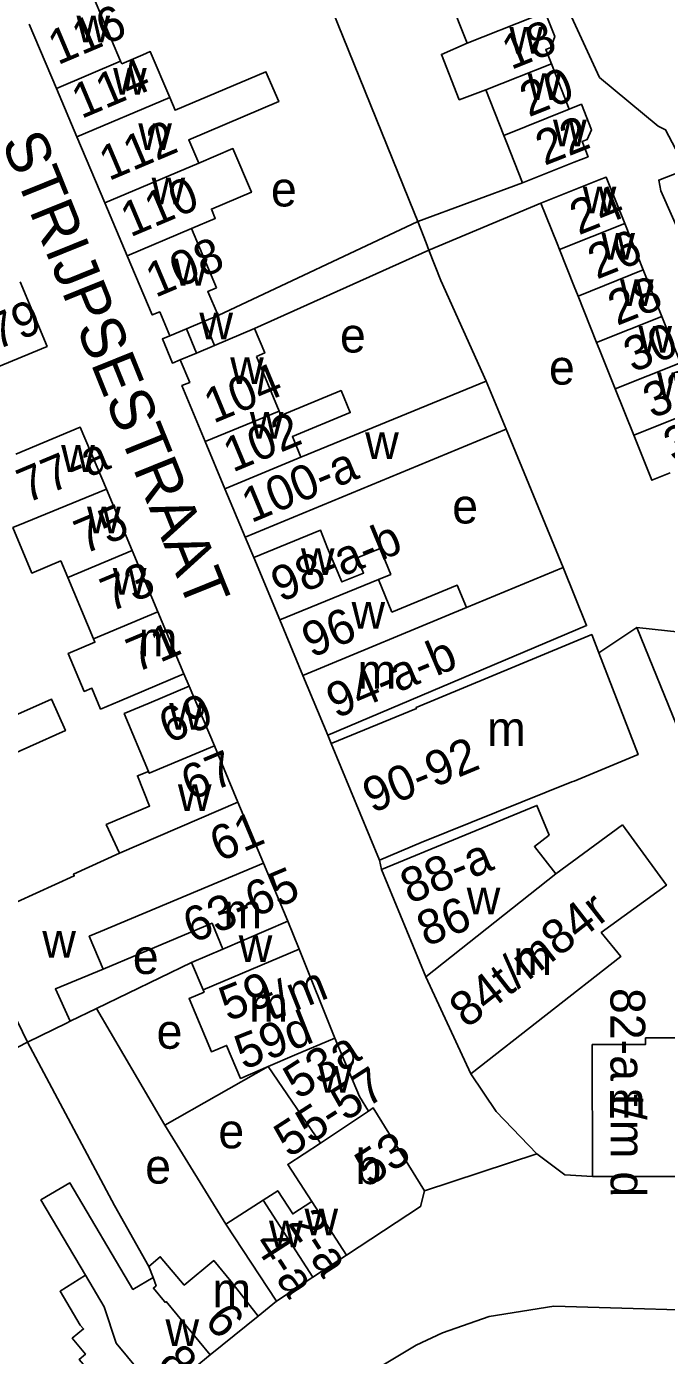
# Model space of a CAD drawing. Extents: x 159261 to 160849, y 382514 to 384534.
# Drawn here: x 159934.1 to 160007.7, y 383277.5 to 383430.4 of the extents above; entities that cross this region are included whole.
import ezdxf

# ---------------------------------------------------------------- set-up
doc = ezdxf.new("R2010")
doc.units = 0
for name, color, linetype in [('BLT_Basislijn', 7, 'Continuous'), ('BLT_Bebouwing', 7, 'Continuous'), ('BLT_Centroide', 7, 'Continuous'), ('BLT_Huisnummer', 7, 'Continuous'), ('BLT_Huisnummer_ tussenligend', 7, 'Continuous'), ('BLT_Huisnummer_reeks', 7, 'Continuous'), ('BLT_Onderdoorgang_en_onderverdeling', 7, 'Continuous'), ('BLT_Onderverdeling_panden', 7, 'Continuous'), ('BLT_Straatnaam', 7, 'Continuous'), ('BLT_Vlakafsluiter', 7, 'Continuous')]:
    doc.layers.add(name, color=color, linetype=linetype)

msp = doc.modelspace()

# ---------------------------------------------------------------- linework, layer by layer
at = {"layer": 'BLT_Basislijn'}
for p, q in [((159964.68, 383443.7), (159978.73, 383408.97)), ((159979.14, 383407.91), (159991.17, 383412.39)), ((159980.42, 383404.61), (159993.31, 383410.03)), ((159979.14, 383407.91), (159978.73, 383408.97)), ((159979.14, 383407.91), (159956.17, 383397.12)), ((159960.35, 383395.61), (159980.42, 383404.61)), ((159980.42, 383404.61), (159981.78, 383401.13)), ((159986.99, 383389.56), (159981.78, 383401.13)), ((159959.29, 383371.61), (159960.27, 383369.27)), ((160004.33, 383361.2), (159999.96, 383358.31)), ((159952.85, 383354.45), (159952.24, 383355.86)), ((159969.17, 383347.88), (159968.78, 383348.82)), ((159974.96, 383333.37), (159974.74, 383334.43)), ((159953.11, 383322.68), (159942.2, 383317.36)), ((159942.2, 383317.36), (159939.15, 383315.91)), ((159950.04, 383303.94), (159942.2, 383317.36)), ((159950.04, 383303.94), (159961.93, 383310.71)), ((159957.06, 383292.54), (159950.04, 383303.94)), ((159960.77, 383281.98), (159962.89, 383283.68))]:
    msp.add_line(p, q, dxfattribs=at)
for points in [[(160008.79, 383416.3), (160007.65, 383418.48), (160006.78, 383418.91), (160000.03, 383424.5), (159992.9, 383440.01), (159991.46, 383445.07), (159991.46, 383449.46), (159991.95, 383453.84), (159992.99, 383456.67), (159999.56, 383479.96), (159998.56, 383480.21)], [(160016.36, 383390.59), (160007.09, 383411.45), (160006.86, 383412.69), (160009.33, 383413.65)], [(159980.42, 383404.61), (159980.09, 383405.47), (159979.14, 383407.91)], [(159950.62, 383394.78), (159949.77, 383394.42), (159950.92, 383391.63), (159951.79, 383391.99)], [(159995.88, 383368.12), (159989.3, 383384.02)], [(160034.06, 383342.99), (160031.68, 383347.71), (160017.86, 383342.49), (160016.43, 383342.19), (160012.99, 383347.59), (160010.79, 383346.41), (160009.37, 383348.87), (160004.33, 383361.2)], [(160036.14, 383355.92), (160035.88, 383356.32), (160026.24, 383358.83), (160004.33, 383361.2)], [(159927.67, 383310.12), (159934.24, 383313.5)], [(159934.24, 383313.5), (159944.27, 383294.72), (159948.22, 383287.7)], [(159985.23, 383309.87), (159988.17, 383305.53), (159992.84, 383300.64)], [(159992.84, 383300.64), (159996.04, 383298.24), (159999.24, 383298.05)], [(160021.41, 383277.29), (160018.22, 383282.44), (159994.78, 383283.13), (159987.36, 383281.93), (159981.98, 383280.04), (159978.94, 383278.62), (159973.6, 383275.4), (159967.95, 383270.52)]]:
    msp.add_lwpolyline(points, dxfattribs=at)
at = {"layer": 'BLT_Bebouwing'}
for p, q in [((159944.95, 383426.37), (159941.82, 383433.77)), ((159984.83, 383428.44), (159982.72, 383433.78)), ((159937.58, 383423.24), (159934.45, 383430.65)), ((159945.08, 383426.08), (159944.95, 383426.37)), ((159994.51, 383426.08), (159996.57, 383420.86)), ((159939.93, 383417.67), (159937.58, 383423.24)), ((159989.03, 383417.81), (159986.95, 383423.09)), ((159943.14, 383410.08), (159939.93, 383417.67)), ((159945.72, 383403.99), (159943.14, 383410.08)), ((160005.08, 383402.35), (160002.95, 383407.69)), ((160007.21, 383397.01), (160005.08, 383402.35)), ((159997.58, 383399.35), (159999.71, 383394.01)), ((159956.17, 383397.12), (159954.59, 383396.45)), ((159955.76, 383393.67), (159954.59, 383396.45)), ((160009.35, 383391.68), (160007.21, 383397.01)), ((159952.52, 383395.57), (159950.62, 383394.78)), ((159952.52, 383395.57), (159953.68, 383392.79)), ((159960.35, 383395.61), (159955.76, 383393.67)), ((159999.71, 383394.01), (160000, 383393.29)), ((160001.85, 383388.67), (160000, 383393.29)), ((159953.68, 383392.79), (159951.79, 383391.99)), ((159986.99, 383389.56), (159965.69, 383380.82)), ((159989.3, 383384.02), (159986.99, 383389.56)), ((160003.98, 383383.34), (160001.85, 383388.67)), ((159954.69, 383382.6), (159956.96, 383377.17)), ((159933.96, 383373.3), (159943.32, 383377.11)), ((159946.28, 383370.06), (159943.32, 383377.11)), ((159956.96, 383377.17), (159959.29, 383371.61)), ((159949.24, 383363.01), (159946.28, 383370.06)), ((159963.26, 383362.08), (159960.27, 383369.27)), ((159938.88, 383366.95), (159941.84, 383359.9)), ((159952.24, 383355.86), (159949.24, 383363.01)), ((159965.92, 383355.69), (159963.26, 383362.08)), ((159968.78, 383348.82), (159965.92, 383355.69)), ((159955.74, 383347.58), (159952.85, 383354.45)), ((159958.44, 383341.13), (159955.74, 383347.58)), ((159974.74, 383334.43), (159969.17, 383347.88)), ((159961.39, 383334.09), (159958.44, 383341.13)), ((159964.19, 383327.42), (159961.39, 383334.09)), ((159934.24, 383313.5), (159927.53, 383327.31)), ((159964.19, 383327.42), (159965.48, 383324.19)), ((159956.73, 383324.2), (159953.11, 383322.68)), ((159965.48, 383324.19), (159969.58, 383313.95)), ((159953.11, 383322.68), (159954.44, 383319.52)), ((159985.23, 383309.87), (159980.08, 383321)), ((159967.95, 383301.87), (159961.93, 383310.71)), ((159999.24, 383298.05), (160009.91, 383298.05)), ((159957.06, 383292.54), (159961.34, 383295.31)), ((159957.06, 383292.54), (159962.89, 383283.68)), ((159970.95, 383288.97), (159967.08, 383286.44)), ((159967.08, 383286.44), (159962.89, 383283.68)), ((159960.77, 383281.98), (159955.25, 383277.53)), ((159955.25, 383277.53), (159949.46, 383272.79))]:
    msp.add_line(p, q, dxfattribs=at)
for points in [[(159992.39, 383431.42), (159993.83, 383431.88), (159994.89, 383429.2), (159994.46, 383427.93), (159993.87, 383427.7), (159994.51, 383426.08)], [(159986.95, 383423.09), (159983.91, 383421.94), (159981.86, 383427.15), (159984.83, 383428.44)], [(159950.6, 383422.19), (159948.37, 383427.47), (159947.53, 383427.11), (159945.08, 383426.08)], [(159953.94, 383414.65), (159952.8, 383417.34), (159963.14, 383421.72), (159961.68, 383425.16), (159951.22, 383420.73), (159950.6, 383422.19)], [(159996.57, 383420.86), (159997.96, 383421.42), (159999.12, 383418.49), (159998.64, 383417.38), (159998.04, 383417.14), (159998.73, 383415.38), (159997.14, 383414.75), (159991.17, 383412.39)], [(159991.17, 383412.39), (159989.34, 383417.05), (159989.03, 383417.81)], [(159953.1, 383407.12), (159955.85, 383408.28), (159955.4, 383409.35), (159960, 383411.29), (159957.88, 383416.31), (159953.94, 383414.65)], [(160002.95, 383407.69), (160000.81, 383413.03), (160000, 383412.71)], [(160000, 383412.71), (159997.14, 383411.57), (159993.31, 383410.03)], [(159993.31, 383410.03), (159995.16, 383405.39), (159995.44, 383404.69)], [(159955.98, 383400.29), (159953.1, 383407.12)], [(159950.62, 383394.78), (159949.45, 383397.53), (159948.6, 383397.17), (159945.72, 383403.99)], [(159995.44, 383404.69), (159997.14, 383400.44), (159997.58, 383399.35)], [(159933.41, 383400.99), (159936.49, 383393.56), (159925.8, 383389.13)], [(159955.98, 383400.29), (159954.97, 383399.87), (159956.17, 383397.12)], [(159960.57, 383392.41), (159961.54, 383392.81), (159960.35, 383395.61)], [(159951.79, 383391.99), (159952.91, 383389.41), (159952, 383389.04), (159954.69, 383382.6)], [(159963.18, 383386.12), (159960.57, 383392.41)], [(159963.18, 383386.12), (159963.39, 383385.6), (159970.32, 383388.47), (159971.37, 383385.93), (159964.71, 383383.17), (159965.69, 383380.82)], [(159943.32, 383377.11), (159940.32, 383384.26), (159932.92, 383381.16)], [(159959.29, 383371.61), (159989.3, 383384.02)], [(160008.19, 383379), (160006.06, 383378.15), (160003.98, 383383.34)], [(159933.96, 383373.3), (159932.56, 383372.71), (159934.75, 383367.48), (159938.07, 383368.87), (159938.88, 383366.95)], [(159960.27, 383369.27), (159967.95, 383372.4), (159968.74, 383370.34), (159970.4, 383366.45), (159972.9, 383367.47), (159972.18, 383369.22), (159974.81, 383370.3), (159976.04, 383367.31), (159974.63, 383366.73)], [(159995.88, 383368.12), (159998.55, 383361.44), (159968.78, 383348.82)], [(159984.75, 383363.5), (159995.88, 383368.12)], [(159974.63, 383366.73), (159976.16, 383362.99)], [(159976.16, 383362.99), (159983.67, 383366.1), (159984.75, 383363.5)], [(159941.84, 383359.9), (159942, 383359.51), (159938.94, 383358.23), (159940.77, 383353.85), (159941.65, 383354.22), (159942.65, 383351.83), (159944.84, 383352.75), (159947.63, 383353.92), (159952.24, 383355.86)], [(159969.17, 383347.88), (159978.99, 383351.88), (159978.94, 383352.01), (159999.15, 383360.39), (159999.96, 383358.31)], [(159999.96, 383358.31), (160004.48, 383346.59), (159997.12, 383343.54), (159996.87, 383343.44), (159979.54, 383336.48), (159974.74, 383334.43)], [(159952.85, 383354.45), (159948.24, 383352.52), (159945.37, 383351.31), (159948.17, 383344.64)], [(159948.17, 383344.64), (159946.88, 383344.15), (159948.29, 383340.67), (159943.3, 383338.54), (159944.84, 383335.23)], [(159974.96, 383333.37), (159992.84, 383340.74), (159994.24, 383337.32), (159992.56, 383336), (159995.02, 383332.85)], [(159985.23, 383309.87), (160002.48, 383323.35), (160000.25, 383326.1), (160007.74, 383331.55), (160002.68, 383338.49)], [(160002.68, 383338.49), (159995.02, 383332.85)], [(159944.84, 383335.23), (159939.54, 383332.83), (159939.63, 383332.63), (159933.06, 383329.66), (159932.99, 383329.82)], [(159980.08, 383321), (159974.96, 383333.37)], [(159942.93, 383321.91), (159955.48, 383327.18), (159956.73, 383324.2)], [(159939.15, 383315.91), (159937.46, 383319.62), (159942.93, 383321.91)], [(159954.44, 383319.52), (159954.55, 383319.25), (159952.83, 383318.53), (159955.4, 383312.39), (159957.14, 383313.13), (159958.76, 383309.32), (159961.93, 383310.71)], [(159939.15, 383315.91), (159938.73, 383315.7), (159934.24, 383313.5)], [(159961.93, 383310.71), (159964.97, 383312), (159969.58, 383313.95)], [(159973.49, 383305.57), (159972.44, 383307.24), (159969.58, 383313.95)], [(159999.22, 383313.24), (160005.34, 383313.24), (160005.34, 383313.99), (160009.2, 383313.99), (160009.68, 383308.97)], [(159999.24, 383298.05), (159999.22, 383313.24)], [(159973.49, 383305.57), (159974.02, 383305.93), (159979.91, 383296.38)], [(159966.95, 383295.15), (159964.19, 383299.42), (159967.95, 383301.87)], [(159948.69, 383286.4), (159946.37, 383285.04), (159939.12, 383297.31), (159935.79, 383295.34), (159940.92, 383286.67)], [(159961.34, 383295.31), (159963.03, 383296.4), (159964.76, 383293.73), (159966.95, 383295.15)], [(159979.91, 383296.38), (159979.47, 383294.57), (159970.95, 383288.97)], [(159960.77, 383281.98), (159957.63, 383286), (159955.67, 383288.36), (159952.28, 383285.55), (159949.52, 383288.8), (159948.22, 383287.7)], [(159948.22, 383287.7), (159948.69, 383286.4)], [(159940.92, 383286.67), (159937.99, 383284.83), (159940.32, 383280.95), (159940.69, 383280.51), (159939.39, 383279.43), (159940.91, 383277.59), (159940.2, 383276.99), (159940.9, 383276.14), (159938.95, 383274.53)]]:
    msp.add_lwpolyline(points, dxfattribs=at)
msp.add_lwpolyline([(159926.25, 383343.84), (159924.65, 383347.48), (159936.99, 383352.97), (159938.61, 383349.34)], close=True, dxfattribs=at)
at = {"layer": 'BLT_Onderdoorgang_en_onderverdeling'}
for p, q in [((159952.52, 383395.57), (159954.59, 383396.45)), ((159955.76, 383393.67), (159953.68, 383392.79))]:
    msp.add_line(p, q, dxfattribs=at)
at = {"layer": 'BLT_Onderverdeling_panden'}
for p, q in [((159984.83, 383428.44), (159992.39, 383431.42)), ((159986.95, 383423.09), (159994.51, 383426.08)), ((159950.6, 383422.19), (159939.93, 383417.67)), ((159989.03, 383417.81), (159996.57, 383420.86)), ((159953.1, 383407.12), (159945.72, 383403.99)), ((159995.44, 383404.69), (160002.95, 383407.69)), ((159997.58, 383399.35), (160005.08, 383402.35)), ((159999.71, 383394.01), (160007.21, 383397.01)), ((160001.85, 383388.67), (160009.35, 383391.68)), ((159963.18, 383386.12), (159954.69, 383382.6)), ((160003.98, 383383.34), (160011.48, 383386.34)), ((159965.69, 383380.82), (159956.96, 383377.17)), ((159938.88, 383366.95), (159946.28, 383370.06)), ((159974.63, 383366.73), (159963.26, 383362.08)), ((159941.84, 383359.9), (159949.24, 383363.01)), ((159984.75, 383363.5), (159965.92, 383355.69)), ((159944.84, 383335.23), (159958.44, 383341.13)), ((159995.02, 383332.85), (159980.08, 383321)), ((159954.44, 383319.52), (159965.48, 383324.19)), ((159967.95, 383301.87), (159973.49, 383305.57)), ((159961.34, 383295.31), (159967.08, 383286.44)), ((159966.95, 383295.15), (159970.95, 383288.97))]:
    msp.add_line(p, q, dxfattribs=at)
for points in [[(159944.95, 383426.37), (159937.58, 383423.24)], [(159953.94, 383414.65), (159943.14, 383410.08)], [(159948.17, 383344.64), (159948.25, 383344.44), (159955.74, 383347.58)], [(159942.93, 383321.91), (159941.34, 383325.68), (159942.64, 383326.22), (159961.39, 383334.09)], [(159956.73, 383324.2), (159964.19, 383327.42)], [(159940.92, 383286.67), (159943.06, 383283.05), (159944.43, 383278.86), (159949.46, 383272.79)], [(159948.69, 383286.4), (159949.03, 383285.46), (159948.72, 383285.2), (159950, 383283.66)], [(159950, 383283.66), (159950.09, 383283.55), (159950.19, 383283.64), (159955.25, 383277.53)]]:
    msp.add_lwpolyline(points, dxfattribs=at)
at = {"layer": 'BLT_Vlakafsluiter'}
msp.add_line((159979.91, 383296.38), (159992.84, 383300.64), dxfattribs=at)

# ---------------------------------------------------------------- texts
at = {"layer": 'BLT_Centroide'}
for s, p in [('w', (159939.88, 383428.53)), ('w', (159989.67, 383427.25)), ('w', (159944.09, 383422.53)), ('w', (159991.78, 383421.91)), ('w', (159946.99, 383416.16)), ('w', (159994.7, 383416.56)), ('w', (159948.52, 383409.91)), ('e', (159962.25, 383409.66)), ('w', (159998.12, 383408.88)), ('w', (160000.26, 383403.53)), ('w', (159951.09, 383400.56)), ('w', (160002.4, 383398.19)), ('w', (159954.02, 383394.36)), ('e', (159970.19, 383392.85)), ('w', (160004.52, 383392.84)), ('w', (159957.56, 383389.23)), ('e', (159994.23, 383389.16)), ('w', (160006.66, 383387.5)), ('w', (159959.82, 383382.94)), ('w', (159973.09, 383380.59)), ('w', (159938.12, 383379.12)), ('e', (159983.1, 383373.18)), ('w', (159941.1, 383372.03)), ('w', (159965.7, 383367.25)), ('w', (159944.06, 383364.97)), ('w', (159971.52, 383361.09)), ('m', (159947.04, 383357.88)), ('m', (159972.21, 383354.16)), ('w', (159950.55, 383349.44)), ('m', (159987.11, 383347.56)), ('w', (159951.55, 383340.09)), ('w', (159984.77, 383328.19)), ('m', (159956.79, 383326.59)), ('w', (159935.95, 383323.22)), ('w', (159958.54, 383322.71)), ('e', (159946.36, 383321.34)), ('m', (159990.13, 383321.22)), ('m', (159959.75, 383315.86)), ('e', (159949.09, 383312.74)), ('w', (159967.72, 383307.69)), ('m', (160000.89, 383304.81)), ('e', (159956.2, 383301.28)), ('b', (159971.98, 383297.17)), ('e', (159947.78, 383297.22)), ('w', (159966.11, 383291.27)), ('w', (159962.03, 383289.88)), ('m', (159955.52, 383282.98)), ('w', (159950.12, 383278.52))]:
    msp.add_text(s, height=4, dxfattribs=at).set_placement(p)
at = {"layer": 'BLT_Huisnummer'}
for s, rotation, p in [('116', 22.9316, (159937.72, 383425.89)), ('18', 21.7975, (159989.86, 383425.34)), ('112', 22.9318, (159943.59, 383412.56)), ('22', 21.5676, (159993.71, 383414.32)), ('24', 21.7948, (159997.65, 383406.32)), ('108', 22.924, (159948.95, 383399.12)), ('79', 22.5113, (159930.68, 383393.11)), ('30', 21.7975, (160003.86, 383390.5)), ('104', 22.5075, (159955.62, 383384.65)), ('34', 22.1252, (160008.48, 383380.11)), ('71', 22.7592, (159946.72, 383355.98)), ('69', 22.7606, (159950.45, 383347.81)), ('67', 22.7606, (159953.01, 383341.24)), ('61', 22.7553, (159956.31, 383334.19)), ('53', 32.7651, (159973.61, 383296.87)), ('6', 309.6546, (159954.47, 383281.4))]:
    msp.add_text(s, height=4, rotation=rotation, dxfattribs=at).set_placement(p)
at = {"layer": 'BLT_Huisnummer_ tussenligend'}
for s, rotation, p in [('114', 22.9318, (159940.43, 383419.7)), ('20', 21.7975, (159991.9, 383419.9)), ('110', 22.924, (159946.06, 383406.08)), ('26', 21.7948, (159999.73, 383401.23)), ('28', 21.7948, (160002.05, 383395.9)), ('32', 21.7975, (160006.09, 383385.21)), ('102', 22.6419, (159957.85, 383379.02)), ('75', 22.7565, (159940.72, 383369.59)), ('73', 22.7592, (159943.74, 383362.94)), ('96', 22.9238, (159966.91, 383357.67)), ('8', 309.6546, (159949.09, 383276.61))]:
    msp.add_text(s, height=4, rotation=rotation, dxfattribs=at).set_placement(p)
at = {"layer": 'BLT_Huisnummer_reeks'}
for s, rotation, p in [('77-a', 22.7593, (159934.13, 383375.46)), ('100-a', 22.6419, (159959.97, 383373.2)), ('98-a-b', 22.5027, (159963.34, 383364.08)), ('94-a-b', 22.9238, (159969.73, 383350.69)), ('90-92', 22.5633, (159973.89, 383339.8)), ('88-a', 22.5057, (159978.21, 383329.35)), ('63-65', 22.7559, (159953.23, 383324.82)), ('84t/m84r', 37.995, (159984.79, 383315)), ('86', 22.5633, (159980.11, 383324.44)), ('59', 21.6775, (159957.31, 383315.84)), ('t/m', 21.6775, (159962.18, 383315.91)), ('82-a t/m d', 270.0674, (160001.3, 383319.73)), ('59d', 21.6775, (159959.1, 383310.27)), ('53a', 32.7651, (159965.38, 383306.81)), ('55-57', 32.7651, (159964.31, 383300.12)), ('2-a', 302.7587, (159964.11, 383292.68)), ('4-a', 302.9255, (159960.17, 383290.31))]:
    msp.add_text(s, height=4, rotation=rotation, dxfattribs=at).set_placement(p)
at = {"layer": 'BLT_Straatnaam'}
msp.add_text('STRIJPSESTRAAT', height=5, rotation=291.9474, dxfattribs=at).set_placement((159931.21, 383417.1))

doc.saveas('drawing.dxf')
